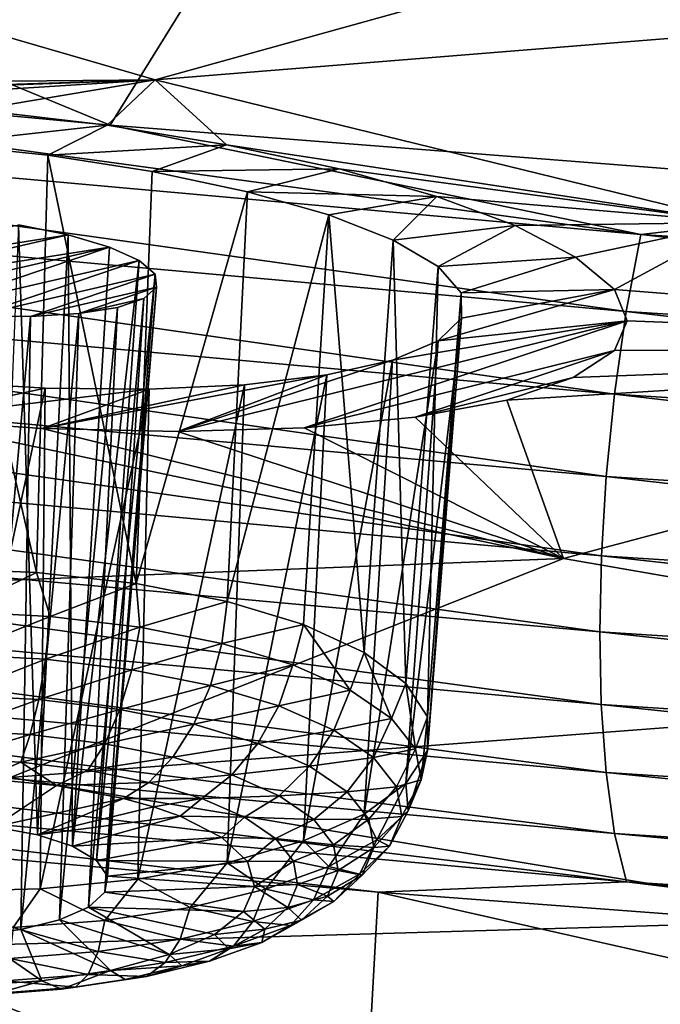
# Model space of a CAD drawing. Header units: metres. Extents: x -106 to 264, y -111 to 81.
# Tile 270 of 549: x 184.08 to 185.94, y -7.69 to -4.83. Entities that reach past the tile are written whole.
import ezdxf

# ---------------------------------------------------------------- set-up
doc = ezdxf.new("R2010")
doc.units = ezdxf.units.M
doc.layers.add('solid_20422013', color=7, linetype='CONTINUOUS')

msp = doc.modelspace()

# ---------------------------------------------------------------- linework, layer by layer
at = {"layer": 'solid_20422013'}
for points in [[(180.267456, -3.459924, 258.737518), (181.800842, -4.900271, 260.575531), (184.341736, -5.137324, 261.238892)], [(185.084045, -3.940034, 260.071075), (180.267456, -3.459924, 258.737518), (184.341736, -5.137324, 261.238892)], [(185.084045, -3.940034, 260.071075), (184.341736, -5.137324, 261.238892), (186.909821, -5.338333, 261.801849)], [(185.084045, -3.940034, 260.071075), (186.909821, -5.338333, 261.801849), (189.50058, -5.502838, 262.263367)], [(190.000305, -4.285281, 261.030029), (185.084045, -3.940034, 260.071075), (189.50058, -5.502838, 262.263367)], [(186.865952, -4.340592, 214.011536), (184.47261, -5.005323, 217.318848), (182.884338, -4.544058, 216.037643)], [(186.865952, -4.340592, 214.011536), (188.294983, -4.696203, 214.999283), (184.47261, -5.005323, 217.318848)], [(182.884338, -4.544058, 216.037643), (184.47261, -5.005323, 217.318848), (180.168503, -5.045476, 219.225082)], [(188.294983, -4.696203, 214.999283), (186.168777, -5.420177, 218.471161), (184.47261, -5.005323, 217.318848)], [(181.301392, -5.042456, 260.59964), (185.884003, -5.455493, 261.753754), (181.800842, -4.900271, 260.575531)], [(185.884003, -5.455493, 261.753754), (184.341736, -5.137324, 261.238892), (181.800842, -4.900271, 260.575531)], [(182.830032, -5.057326, 218.131149), (180.168503, -5.045476, 219.225082), (184.47261, -5.005323, 217.318848)], [(183.188477, -5.051507, 217.969421), (182.830032, -5.057326, 218.131149), (184.47261, -5.005323, 217.318848)], [(183.565857, -5.063107, 217.876328), (183.188477, -5.051507, 217.969421), (184.47261, -5.005323, 217.318848)], [(183.953339, -5.092739, 217.857498), (183.565857, -5.063107, 217.876328), (184.47261, -5.005323, 217.318848)], [(184.33252, -5.137263, 217.906433), (183.953339, -5.092739, 217.857498), (184.47261, -5.005323, 217.318848)], [(184.680038, -5.194112, 218.020462), (184.33252, -5.137263, 217.906433), (184.47261, -5.005323, 217.318848)], [(184.680038, -5.194112, 218.020462), (184.47261, -5.005323, 217.318848), (186.168777, -5.420177, 218.471161)], [(181.245316, -5.264007, 260.713684), (185.841553, -5.678931, 261.871613), (181.301392, -5.042456, 260.59964)], [(185.841553, -5.678931, 261.871613), (185.884003, -5.455493, 261.753754), (181.301392, -5.042456, 260.59964)], [(183.842819, -5.19156, 218.307114), (183.953339, -5.092739, 217.857498), (184.33252, -5.137263, 217.906433)], [(184.160431, -5.224939, 218.331024), (183.842819, -5.19156, 218.307114), (184.33252, -5.137263, 217.906433)], [(184.160431, -5.224939, 218.331024), (184.33252, -5.137263, 217.906433), (184.680038, -5.194112, 218.020462)], [(185.884003, -5.455493, 261.753754), (186.909821, -5.338333, 261.801849), (184.341736, -5.137324, 261.238892)], [(184.127304, -6.437123, 217.996338), (183.824326, -6.425221, 217.969635), (183.842819, -5.19156, 218.307114)], [(184.127304, -6.437123, 217.996338), (183.842819, -5.19156, 218.307114), (184.160431, -5.224939, 218.331024)], [(184.463882, -5.271651, 218.419296), (184.160431, -5.224939, 218.331024), (184.680038, -5.194112, 218.020462)], [(184.463882, -5.271651, 218.419296), (184.680038, -5.194112, 218.020462), (185.007065, -5.264679, 218.201279)], [(185.007065, -5.264679, 218.201279), (184.680038, -5.194112, 218.020462), (186.168777, -5.420177, 218.471161)], [(184.417282, -6.469721, 218.082932), (184.127304, -6.437123, 217.996338), (184.160431, -5.224939, 218.331024)], [(184.417282, -6.469721, 218.082932), (184.160431, -5.224939, 218.331024), (184.463882, -5.271651, 218.419296)], [(181.200424, -5.503019, 260.782715), (185.807571, -5.919634, 261.943604), (181.245316, -5.264007, 260.713684)], [(185.807571, -5.919634, 261.943604), (185.841553, -5.678931, 261.871613), (181.245316, -5.264007, 260.713684)], [(184.463882, -5.271651, 218.419296), (185.007065, -5.264679, 218.201279), (184.740265, -5.330717, 218.567795)], [(184.740265, -5.330717, 218.567795), (185.007065, -5.264679, 218.201279), (185.291504, -5.344399, 218.437607)], [(185.291504, -5.344399, 218.437607), (185.007065, -5.264679, 218.201279), (186.168777, -5.420177, 218.471161)], [(184.417282, -6.469721, 218.082932), (184.463882, -5.271651, 218.419296), (184.740265, -5.330717, 218.567795)], [(184.681152, -6.521542, 218.22554), (184.417282, -6.469721, 218.082932), (184.740265, -5.330717, 218.567795)], [(184.681152, -6.521542, 218.22554), (184.740265, -5.330717, 218.567795), (184.976807, -5.397846, 218.769638)], [(184.976807, -5.397846, 218.769638), (184.740265, -5.330717, 218.567795), (185.291504, -5.344399, 218.437607)], [(185.16452, -5.471865, 219.016586), (184.976807, -5.397846, 218.769638), (185.291504, -5.344399, 218.437607)], [(185.16452, -5.471865, 219.016586), (185.291504, -5.344399, 218.437607), (185.518768, -5.4289, 218.716019)], [(185.518768, -5.4289, 218.716019), (185.291504, -5.344399, 218.437607), (186.168777, -5.420177, 218.471161)], [(185.884003, -5.455493, 261.753754), (190.545364, -5.752117, 262.582703), (186.909821, -5.338333, 261.801849)], [(184.90361, -6.588977, 218.414139), (184.681152, -6.521542, 218.22554), (184.976807, -5.397846, 218.769638)], [(185.079559, -6.66979, 218.64241), (184.90361, -6.588977, 218.414139), (184.976807, -5.397846, 218.769638)], [(185.079559, -6.66979, 218.64241), (184.976807, -5.397846, 218.769638), (185.16452, -5.471865, 219.016586)], [(183.358612, -5.592331, 220.202942), (184.075272, -5.426626, 219.212601), (184.218979, -5.456298, 219.285156)], [(184.075272, -5.426626, 219.212601), (184.003845, -7.176805, 218.725723), (184.129715, -7.199569, 218.788116)], [(184.075272, -5.426626, 219.212601), (184.129715, -7.199569, 218.788116), (184.218979, -5.456298, 219.285156)], [(185.295013, -5.548622, 219.298309), (185.16452, -5.471865, 219.016586), (185.518768, -5.4289, 218.716019)], [(185.295013, -5.548622, 219.298309), (185.518768, -5.4289, 218.716019), (185.694702, -5.520815, 219.045776)], [(185.694702, -5.520815, 219.045776), (185.518768, -5.4289, 218.716019), (186.168777, -5.420177, 218.471161)], [(185.8078, -5.61454, 219.407501), (185.694702, -5.520815, 219.045776), (186.168777, -5.420177, 218.471161)], [(185.8078, -5.61454, 219.407501), (186.168777, -5.420177, 218.471161), (187.961044, -5.785737, 219.486542)], [(183.358612, -5.592331, 220.202942), (184.218979, -5.456298, 219.285156), (183.476883, -5.626992, 220.30928)], [(183.476883, -5.626992, 220.30928), (184.218979, -5.456298, 219.285156), (184.339127, -5.491612, 219.393616)], [(184.218979, -5.456298, 219.285156), (184.129715, -7.199569, 218.788116), (184.231766, -7.2329, 218.881531)], [(184.339127, -5.491612, 219.393616), (184.218979, -5.456298, 219.285156), (184.231766, -7.2329, 218.881531)], [(185.841553, -5.678931, 261.871613), (190.516876, -5.976925, 262.703308), (185.884003, -5.455493, 261.753754)], [(190.516876, -5.976925, 262.703308), (190.545364, -5.752117, 262.582703), (185.884003, -5.455493, 261.753754)], [(183.476883, -5.626992, 220.30928), (184.339127, -5.491612, 219.393616), (183.622192, -5.657022, 220.382309)], [(183.622192, -5.657022, 220.382309), (184.339127, -5.491612, 219.393616), (183.783524, -5.678684, 220.415619)], [(183.783524, -5.678684, 220.415619), (184.339127, -5.491612, 219.393616), (184.425415, -5.530926, 219.529297)], [(184.425415, -5.530926, 219.529297), (184.339127, -5.491612, 219.393616), (184.231766, -7.2329, 218.881531)], [(185.201309, -6.76045, 218.900406), (185.079559, -6.66979, 218.64241), (185.16452, -5.471865, 219.016586)], [(185.201309, -6.76045, 218.900406), (185.16452, -5.471865, 219.016586), (185.295013, -5.548622, 219.298309)], [(181.16893, -5.740638, 260.805939), (185.783722, -6.158645, 261.968842), (181.200424, -5.503019, 260.782715)], [(185.783722, -6.158645, 261.968842), (185.807571, -5.919634, 261.943604), (181.200424, -5.503019, 260.782715)], [(185.362366, -5.624982, 219.603165), (185.295013, -5.548622, 219.298309), (185.694702, -5.520815, 219.045776)], [(185.362366, -5.624982, 219.603165), (185.694702, -5.520815, 219.045776), (185.8078, -5.61454, 219.407501)], [(183.783524, -5.678684, 220.415619), (184.425415, -5.530926, 219.529297), (183.950027, -5.69137, 220.406052)], [(183.950027, -5.69137, 220.406052), (184.425415, -5.530926, 219.529297), (184.47229, -5.570591, 219.683533)], [(184.425415, -5.530926, 219.529297), (184.231766, -7.2329, 218.881531), (184.301758, -7.274098, 218.998398)], [(184.47229, -5.570591, 219.683533), (184.425415, -5.530926, 219.529297), (184.301758, -7.274098, 218.998398)], [(185.263565, -6.856993, 219.176819), (185.201309, -6.76045, 218.900406), (185.295013, -5.548622, 219.298309)], [(185.263565, -6.856993, 219.176819), (185.295013, -5.548622, 219.298309), (185.362366, -5.624982, 219.603165)], [(183.950027, -5.69137, 220.406052), (184.47229, -5.570591, 219.683533), (184.10939, -5.693442, 220.354294)], [(184.10939, -5.693442, 220.354294), (184.47229, -5.570591, 219.683533), (184.476501, -5.608319, 219.844711)], [(184.47229, -5.570591, 219.683533), (184.301758, -7.274098, 218.998398), (184.334, -7.319826, 219.129257)], [(184.476501, -5.608319, 219.844711), (184.47229, -5.570591, 219.683533), (184.334, -7.319826, 219.129257)], [(184.10939, -5.693442, 220.354294), (184.476501, -5.608319, 219.844711), (184.250107, -5.685155, 220.264221)], [(184.250107, -5.685155, 220.264221), (184.476501, -5.608319, 219.844711), (184.43898, -5.640953, 220.000473)], [(184.476501, -5.608319, 219.844711), (184.334, -7.319826, 219.129257), (184.325882, -7.366379, 219.263504)], [(184.43898, -5.640953, 220.000473), (184.476501, -5.608319, 219.844711), (184.325882, -7.366379, 219.263504)], [(185.26358, -6.955202, 219.459579), (185.263565, -6.856993, 219.176819), (185.362366, -5.624982, 219.603165)], [(185.26358, -6.955202, 219.459579), (185.362366, -5.624982, 219.603165), (185.362793, -5.698462, 219.919296)], [(185.294983, -5.764435, 220.23233), (185.8078, -5.61454, 219.407501), (185.845032, -5.70591, 219.788025)], [(185.294983, -5.764435, 220.23233), (185.362793, -5.698462, 219.919296), (185.8078, -5.61454, 219.407501)], [(185.362793, -5.698462, 219.919296), (185.362366, -5.624982, 219.603165), (185.8078, -5.61454, 219.407501)], [(185.845032, -5.70591, 219.788025), (185.8078, -5.61454, 219.407501), (187.961044, -5.785737, 219.486542)], [(184.250107, -5.685155, 220.264221), (184.43898, -5.640953, 220.000473), (184.362473, -5.667093, 220.142914)], [(184.43898, -5.640953, 220.000473), (184.325882, -7.366379, 219.263504), (184.278061, -7.409985, 219.390244)], [(184.362473, -5.667093, 220.142914), (184.43898, -5.640953, 220.000473), (184.278061, -7.409985, 219.390244)], [(183.950027, -5.69137, 220.406052), (184.10939, -5.693442, 220.354294), (183.949112, -7.490667, 219.630783)], [(184.10939, -5.693442, 220.354294), (184.081726, -7.474752, 219.581635), (183.949112, -7.490667, 219.630783)], [(184.250107, -5.685155, 220.264221), (184.194412, -7.447112, 219.499237), (184.081726, -7.474752, 219.581635)], [(184.10939, -5.693442, 220.354294), (184.250107, -5.685155, 220.264221), (184.081726, -7.474752, 219.581635)], [(184.362473, -5.667093, 220.142914), (184.278061, -7.409985, 219.390244), (184.194412, -7.447112, 219.499237)], [(184.250107, -5.685155, 220.264221), (184.362473, -5.667093, 220.142914), (184.194412, -7.447112, 219.499237)], [(185.807571, -5.919634, 261.943604), (190.494064, -6.218857, 262.777466), (185.841553, -5.678931, 261.871613)], [(190.494064, -6.218857, 262.777466), (190.516876, -5.976925, 262.703308), (185.841553, -5.678931, 261.871613)], [(184.538101, -6.027841, 221.688904), (185.845032, -5.70591, 219.788025), (184.905045, -6.016898, 221.498596)], [(185.162338, -5.82086, 220.524673), (185.845032, -5.70591, 219.788025), (184.538101, -6.027841, 221.688904)], [(184.905045, -6.016898, 221.498596), (185.845032, -5.70591, 219.788025), (185.807755, -5.792292, 220.175903)], [(185.162338, -5.82086, 220.524673), (185.294983, -5.764435, 220.23233), (185.845032, -5.70591, 219.788025)], [(185.201355, -7.050782, 219.736343), (185.362793, -5.698462, 219.919296), (185.294983, -5.764435, 220.23233)], [(185.201355, -7.050782, 219.736343), (185.26358, -6.955202, 219.459579), (185.362793, -5.698462, 219.919296)], [(185.807755, -5.792292, 220.175903), (185.845032, -5.70591, 219.788025), (187.961044, -5.785737, 219.486542)], [(181.150711, -5.969595, 260.786377), (185.769928, -6.388675, 261.950378), (181.16893, -5.740638, 260.805939)], [(185.769928, -6.388675, 261.950378), (185.783722, -6.158645, 261.968842), (181.16893, -5.740638, 260.805939)], [(185.07962, -7.139557, 219.994995), (185.294983, -5.764435, 220.23233), (185.162338, -5.82086, 220.524673)], [(185.07962, -7.139557, 219.994995), (185.201355, -7.050782, 219.736343), (185.294983, -5.764435, 220.23233)], [(184.905045, -6.016898, 221.498596), (185.807755, -5.792292, 220.175903), (185.228104, -5.985608, 221.237244)], [(185.228104, -5.985608, 221.237244), (185.807755, -5.792292, 220.175903), (185.68779, -5.870423, 220.560135)], [(185.494324, -5.936475, 220.921127), (187.961044, -5.785737, 219.486542), (185.659927, -6.396781, 222.97847)], [(185.494324, -5.936475, 220.921127), (185.68779, -5.870423, 220.560135), (187.961044, -5.785737, 219.486542)], [(187.961044, -5.785737, 219.486542), (187.7229, -6.753911, 223.970444), (185.659927, -6.396781, 222.97847)], [(185.68779, -5.870423, 220.560135), (185.807755, -5.792292, 220.175903), (187.961044, -5.785737, 219.486542)], [(184.97142, -5.863359, 220.784576), (185.162338, -5.82086, 220.524673), (184.538101, -6.027841, 221.688904)], [(184.903687, -7.217648, 220.224228), (185.162338, -5.82086, 220.524673), (184.97142, -5.863359, 220.784576)], [(184.903687, -7.217648, 220.224228), (185.07962, -7.139557, 219.994995), (185.162338, -5.82086, 220.524673)], [(184.97142, -5.863359, 220.784576), (184.538101, -6.027841, 221.688904), (184.143341, -6.019308, 221.805679)], [(184.731735, -5.892217, 220.999527), (184.97142, -5.863359, 220.784576), (184.143341, -6.019308, 221.805679)], [(184.681259, -7.281641, 220.414047), (184.97142, -5.863359, 220.784576), (184.731735, -5.892217, 220.999527)], [(184.681259, -7.281641, 220.414047), (184.903687, -7.217648, 220.224228), (184.97142, -5.863359, 220.784576)], [(183.836502, -5.882306, 221.303955), (184.151978, -5.901466, 221.264221), (183.738815, -5.991226, 221.841202)], [(183.839691, -7.364847, 220.674667), (184.151978, -5.901466, 221.264221), (183.836502, -5.882306, 221.303955)], [(184.454803, -5.904466, 221.161545), (184.731735, -5.892217, 220.999527), (184.143341, -6.019308, 221.805679)], [(184.422043, -7.32874, 220.556137), (184.731735, -5.892217, 220.999527), (184.454803, -5.904466, 221.161545)], [(184.422043, -7.32874, 220.556137), (184.681259, -7.281641, 220.414047), (184.731735, -5.892217, 220.999527)], [(185.228104, -5.985608, 221.237244), (185.68779, -5.870423, 220.560135), (185.494324, -5.936475, 220.921127)], [(184.151978, -5.901466, 221.264221), (184.454803, -5.904466, 221.161545), (183.738815, -5.991226, 221.841202)], [(184.454803, -5.904466, 221.161545), (184.143341, -6.019308, 221.805679), (183.738815, -5.991226, 221.841202)], [(183.839691, -7.364847, 220.674667), (184.137375, -7.356885, 220.644302), (184.151978, -5.901466, 221.264221)], [(184.137375, -7.356885, 220.644302), (184.454803, -5.904466, 221.161545), (184.151978, -5.901466, 221.264221)], [(184.137375, -7.356885, 220.644302), (184.422043, -7.32874, 220.556137), (184.454803, -5.904466, 221.161545)], [(185.783722, -6.158645, 261.968842), (190.478058, -6.458881, 262.804169), (185.807571, -5.919634, 261.943604)], [(190.478058, -6.458881, 262.804169), (190.494064, -6.218857, 262.777466), (185.807571, -5.919634, 261.943604)], [(185.228104, -5.985608, 221.237244), (185.494324, -5.936475, 220.921127), (185.659927, -6.396781, 222.97847)], [(181.144257, -6.189895, 260.729248), (185.76503, -6.609762, 261.893494), (181.150711, -5.969595, 260.786377)], [(185.76503, -6.609762, 261.893494), (185.769928, -6.388675, 261.950378), (181.150711, -5.969595, 260.786377)], [(183.738815, -5.991226, 221.841202), (185.659927, -6.396781, 222.97847), (181.6716, -6.552662, 225.568893)], [(183.738815, -5.991226, 221.841202), (184.143341, -6.019308, 221.805679), (185.659927, -6.396781, 222.97847)], [(184.905045, -6.016898, 221.498596), (185.228104, -5.985608, 221.237244), (185.659927, -6.396781, 222.97847)], [(184.143341, -6.019308, 221.805679), (184.538101, -6.027841, 221.688904), (185.659927, -6.396781, 222.97847)], [(184.538101, -6.027841, 221.688904), (184.905045, -6.016898, 221.498596), (185.659927, -6.396781, 222.97847)], [(185.769928, -6.388675, 261.950378), (190.468796, -6.689694, 262.786469), (185.783722, -6.158645, 261.968842)], [(190.468796, -6.689694, 262.786469), (190.478058, -6.458881, 262.804169), (185.783722, -6.158645, 261.968842)], [(185.769119, -6.820756, 261.798309), (185.76503, -6.609762, 261.893494), (181.144257, -6.189895, 260.729248)], [(181.149643, -6.400392, 260.634644), (185.769119, -6.820756, 261.798309), (181.144257, -6.189895, 260.729248)], [(185.783386, -7.019153, 261.660065), (185.769119, -6.820756, 261.798309), (181.149643, -6.400392, 260.634644)], [(181.168503, -6.598624, 260.497955), (185.783386, -7.019153, 261.660065), (181.149643, -6.400392, 260.634644)], [(185.659927, -6.396781, 222.97847), (184.050186, -7.03358, 226.904694), (181.6716, -6.552662, 225.568893)], [(185.659927, -6.396781, 222.97847), (187.7229, -6.753911, 223.970444), (184.050186, -7.03358, 226.904694)], [(185.76503, -6.609762, 261.893494), (190.465515, -6.911358, 262.729767), (185.769928, -6.388675, 261.950378)], [(190.465515, -6.911358, 262.729767), (190.468796, -6.689694, 262.786469), (185.769928, -6.388675, 261.950378)], [(183.893814, -6.550468, 217.952728), (183.824326, -6.425221, 217.969635), (184.127304, -6.437123, 217.996338)], [(184.16716, -6.564988, 217.987701), (183.893814, -6.550468, 217.952728), (184.127304, -6.437123, 217.996338)], [(184.16716, -6.564988, 217.987701), (184.127304, -6.437123, 217.996338), (184.417282, -6.469721, 218.082932)], [(184.427887, -6.596669, 218.072388), (184.16716, -6.564988, 217.987701), (184.417282, -6.469721, 218.082932)], [(184.427887, -6.596669, 218.072388), (184.417282, -6.469721, 218.082932), (184.681152, -6.521542, 218.22554)], [(184.427887, -6.596669, 218.072388), (184.681152, -6.521542, 218.22554), (184.66597, -6.644293, 218.203552)], [(184.66597, -6.644293, 218.203552), (184.681152, -6.521542, 218.22554), (184.90361, -6.588977, 218.414139)], [(183.890747, -6.675904, 217.966736), (183.893814, -6.550468, 217.952728), (184.16716, -6.564988, 217.987701)], [(184.153534, -6.689862, 218.000351), (183.890747, -6.675904, 217.966736), (184.16716, -6.564988, 217.987701)], [(184.153534, -6.689862, 218.000351), (184.16716, -6.564988, 217.987701), (184.427887, -6.596669, 218.072388)], [(185.808182, -7.196551, 261.480103), (185.783386, -7.019153, 261.660065), (181.168503, -6.598624, 260.497955)], [(181.201279, -6.776226, 260.320526), (185.808182, -7.196551, 261.480103), (181.168503, -6.598624, 260.497955)], [(184.404175, -6.720318, 218.081772), (184.153534, -6.689862, 218.000351), (184.427887, -6.596669, 218.072388)], [(184.404175, -6.720318, 218.081772), (184.427887, -6.596669, 218.072388), (184.66597, -6.644293, 218.203552)], [(184.872253, -6.70603, 218.37616), (184.66597, -6.644293, 218.203552), (184.90361, -6.588977, 218.414139)], [(185.038818, -6.779508, 218.583542), (184.872253, -6.70603, 218.37616), (184.90361, -6.588977, 218.414139)], [(185.038818, -6.779508, 218.583542), (184.90361, -6.588977, 218.414139), (185.079559, -6.66979, 218.64241)], [(190.468262, -7.122719, 262.634125), (190.465515, -6.911358, 262.729767), (185.76503, -6.609762, 261.893494)], [(185.769119, -6.820756, 261.798309), (190.468262, -7.122719, 262.634125), (185.76503, -6.609762, 261.893494)], [(184.404175, -6.720318, 218.081772), (184.66597, -6.644293, 218.203552), (184.633041, -6.766101, 218.20787)], [(184.633041, -6.766101, 218.20787), (184.66597, -6.644293, 218.203552), (184.872253, -6.70603, 218.37616)], [(183.886765, -6.793808, 218.011703), (183.890747, -6.675904, 217.966736), (184.153534, -6.689862, 218.000351)], [(184.133774, -6.806929, 218.043304), (183.886765, -6.793808, 218.011703), (184.153534, -6.689862, 218.000351)], [(184.133774, -6.806929, 218.043304), (184.153534, -6.689862, 218.000351), (184.404175, -6.720318, 218.081772)], [(185.159256, -6.861903, 218.817764), (185.038818, -6.779508, 218.583542), (185.079559, -6.66979, 218.64241)], [(185.159256, -6.861903, 218.817764), (185.079559, -6.66979, 218.64241), (185.201309, -6.76045, 218.900406)], [(184.369385, -6.835557, 218.119843), (184.133774, -6.806929, 218.043304), (184.404175, -6.720318, 218.081772)], [(184.369385, -6.835557, 218.119843), (184.404175, -6.720318, 218.081772), (184.633041, -6.766101, 218.20787)], [(184.83136, -6.825451, 218.373795), (184.633041, -6.766101, 218.20787), (184.872253, -6.70603, 218.37616)], [(184.83136, -6.825451, 218.373795), (184.872253, -6.70603, 218.37616), (185.038818, -6.779508, 218.583542)], [(185.842651, -7.336525, 261.268463), (185.808182, -7.196551, 261.480103), (181.201279, -6.776226, 260.320526)], [(181.246811, -6.916794, 260.112305), (185.842651, -7.336525, 261.268463), (181.201279, -6.776226, 260.320526)], [(187.7229, -6.753911, 223.970444), (186.53801, -7.446224, 228.050858), (184.050186, -7.03358, 226.904694)], [(184.369385, -6.835557, 218.119843), (184.633041, -6.766101, 218.20787), (184.584518, -6.878592, 218.238358)], [(184.584518, -6.878592, 218.238358), (184.633041, -6.766101, 218.20787), (184.83136, -6.825451, 218.373795)], [(184.991486, -6.896088, 218.573166), (184.83136, -6.825451, 218.373795), (185.038818, -6.779508, 218.583542)], [(184.991486, -6.896088, 218.573166), (185.038818, -6.779508, 218.583542), (185.159256, -6.861903, 218.817764)], [(185.228943, -6.950048, 219.069824), (185.159256, -6.861903, 218.817764), (185.201309, -6.76045, 218.900406)], [(185.228943, -6.950048, 219.069824), (185.201309, -6.76045, 218.900406), (185.263565, -6.856993, 219.176819)], [(183.882141, -6.896665, 218.084763), (183.886765, -6.793808, 218.011703), (184.133774, -6.806929, 218.043304)], [(184.109177, -6.908725, 218.113815), (183.882141, -6.896665, 218.084763), (184.133774, -6.806929, 218.043304)], [(184.109177, -6.908725, 218.113815), (184.133774, -6.806929, 218.043304), (184.369385, -6.835557, 218.119843)], [(184.325729, -6.935039, 218.184158), (184.109177, -6.908725, 218.113815), (184.369385, -6.835557, 218.119843)], [(184.325729, -6.935039, 218.184158), (184.369385, -6.835557, 218.119843), (184.584518, -6.878592, 218.238358)], [(184.77092, -6.93438, 218.394333), (184.584518, -6.878592, 218.238358), (184.83136, -6.825451, 218.373795)], [(184.77092, -6.93438, 218.394333), (184.83136, -6.825451, 218.373795), (184.991486, -6.896088, 218.573166)], [(190.477829, -7.321242, 262.494751), (190.468262, -7.122719, 262.634125), (185.769119, -6.820756, 261.798309)], [(185.783386, -7.019153, 261.660065), (190.477829, -7.321242, 262.494751), (185.769119, -6.820756, 261.798309)], [(185.107254, -6.975297, 218.798325), (184.991486, -6.896088, 218.573166), (185.159256, -6.861903, 218.817764)], [(185.107254, -6.975297, 218.798325), (185.159256, -6.861903, 218.817764), (185.228943, -6.950048, 219.069824)], [(185.245209, -7.040556, 219.330002), (185.228943, -6.950048, 219.069824), (185.263565, -6.856993, 219.176819)], [(185.245209, -7.040556, 219.330002), (185.263565, -6.856993, 219.176819), (185.26358, -6.955202, 219.459579)], [(180.208191, -6.890268, 259.569916), (180.265244, -7.628338, 256.253479), (185.078796, -8.115819, 257.607513)], [(182.653641, -7.145599, 260.272522), (180.208191, -6.890268, 259.569916), (185.078796, -8.115819, 257.607513)], [(184.325729, -6.935039, 218.184158), (184.584518, -6.878592, 218.238358), (184.523468, -6.974594, 218.293106)], [(184.523468, -6.974594, 218.293106), (184.584518, -6.878592, 218.238358), (184.77092, -6.93438, 218.394333)], [(184.921432, -7.000777, 218.581741), (184.77092, -6.93438, 218.394333), (184.991486, -6.896088, 218.573166)], [(184.921432, -7.000777, 218.581741), (184.991486, -6.896088, 218.573166), (185.107254, -6.975297, 218.798325)], [(181.246811, -6.916794, 260.112305), (182.653641, -7.145599, 260.272522), (185.121048, -7.36662, 260.880585)], [(181.246811, -6.916794, 260.112305), (185.121048, -7.36662, 260.880585), (185.842651, -7.336525, 261.268463)], [(183.877136, -6.977916, 218.181274), (183.882141, -6.896665, 218.084763), (184.109177, -6.908725, 218.113815)], [(184.081284, -6.98876, 218.207382), (183.877136, -6.977916, 218.181274), (184.109177, -6.908725, 218.113815)], [(184.081284, -6.98876, 218.207382), (184.109177, -6.908725, 218.113815), (184.325729, -6.935039, 218.184158)], [(184.276001, -7.01242, 218.270645), (184.081284, -6.98876, 218.207382), (184.325729, -6.935039, 218.184158)], [(184.276001, -7.01242, 218.270645), (184.325729, -6.935039, 218.184158), (184.523468, -6.974594, 218.293106)], [(184.694809, -7.025872, 218.436462), (184.523468, -6.974594, 218.293106), (184.77092, -6.93438, 218.394333)], [(184.694809, -7.025872, 218.436462), (184.77092, -6.93438, 218.394333), (184.921432, -7.000777, 218.581741)], [(185.174255, -7.060034, 219.040634), (185.107254, -6.975297, 218.798325), (185.228943, -6.950048, 219.069824)], [(185.174255, -7.060034, 219.040634), (185.228943, -6.950048, 219.069824), (185.245209, -7.040556, 219.330002)], [(183.969803, -7.036063, 218.303207), (183.877136, -6.977916, 218.181274), (184.081284, -6.98876, 218.207382)], [(184.276001, -7.01242, 218.270645), (184.523468, -6.974594, 218.293106), (184.453796, -7.047987, 218.368591)], [(184.453796, -7.047987, 218.368591), (184.523468, -6.974594, 218.293106), (184.694809, -7.025872, 218.436462)], [(185.030273, -7.075232, 218.793381), (184.921432, -7.000777, 218.581741), (185.107254, -6.975297, 218.798325)], [(185.030273, -7.075232, 218.793381), (185.107254, -6.975297, 218.798325), (185.174255, -7.060034, 219.040634)], [(185.207413, -7.129949, 219.588333), (185.26358, -6.955202, 219.459579), (185.201355, -7.050782, 219.736343)], [(185.207413, -7.129949, 219.588333), (185.245209, -7.040556, 219.330002), (185.26358, -6.955202, 219.459579)], [(184.185043, -7.056972, 218.358032), (183.969803, -7.036063, 218.303207), (184.081284, -6.98876, 218.207382)], [(184.185043, -7.056972, 218.358032), (184.081284, -6.98876, 218.207382), (184.276001, -7.01242, 218.270645)], [(184.833145, -7.086901, 218.608719), (184.694809, -7.025872, 218.436462), (184.921432, -7.000777, 218.581741)], [(184.833145, -7.086901, 218.608719), (184.921432, -7.000777, 218.581741), (185.030273, -7.075232, 218.793381)], [(184.050186, -7.03358, 226.904694), (186.53801, -7.446224, 228.050858), (182.558853, -7.561455, 230.920135)], [(184.003845, -7.176805, 218.725723), (183.969803, -7.036063, 218.303207), (184.185043, -7.056972, 218.358032)], [(184.185043, -7.056972, 218.358032), (184.276001, -7.01242, 218.270645), (184.453796, -7.047987, 218.368591)], [(184.607849, -7.094093, 218.497498), (184.453796, -7.047987, 218.368591), (184.694809, -7.025872, 218.436462)], [(184.607849, -7.094093, 218.497498), (184.694809, -7.025872, 218.436462), (184.833145, -7.086901, 218.608719)], [(190.494476, -7.4985, 262.312988), (190.477829, -7.321242, 262.494751), (185.783386, -7.019153, 261.660065)], [(185.808182, -7.196551, 261.480103), (190.494476, -7.4985, 262.312988), (185.783386, -7.019153, 261.660065)], [(184.003845, -7.176805, 218.725723), (184.185043, -7.056972, 218.358032), (184.38002, -7.094058, 218.45993)], [(184.185043, -7.056972, 218.358032), (184.453796, -7.047987, 218.368591), (184.38002, -7.094058, 218.45993)], [(184.38002, -7.094058, 218.45993), (184.453796, -7.047987, 218.368591), (184.607849, -7.094093, 218.497498)], [(185.093246, -7.154883, 219.021149), (185.030273, -7.075232, 218.793381), (185.174255, -7.060034, 219.040634)], [(185.117004, -7.214792, 219.834885), (185.201355, -7.050782, 219.736343), (185.07962, -7.139557, 219.994995)], [(185.093246, -7.154883, 219.021149), (185.174255, -7.060034, 219.040634), (185.18988, -7.147043, 219.290756)], [(185.117004, -7.214792, 219.834885), (185.207413, -7.129949, 219.588333), (185.201355, -7.050782, 219.736343)], [(185.18988, -7.147043, 219.290756), (185.174255, -7.060034, 219.040634), (185.245209, -7.040556, 219.330002)], [(185.18988, -7.147043, 219.290756), (185.245209, -7.040556, 219.330002), (185.207413, -7.129949, 219.588333)], [(184.129715, -7.199569, 218.788116), (184.003845, -7.176805, 218.725723), (184.38002, -7.094058, 218.45993)], [(184.129715, -7.199569, 218.788116), (184.38002, -7.094058, 218.45993), (184.466919, -7.118218, 218.527328)], [(184.466919, -7.118218, 218.527328), (184.38002, -7.094058, 218.45993), (184.607849, -7.094093, 218.497498)], [(184.544479, -7.145593, 218.604202), (184.466919, -7.118218, 218.527328), (184.607849, -7.094093, 218.497498)], [(184.544479, -7.145593, 218.604202), (184.607849, -7.094093, 218.497498), (184.732254, -7.148967, 218.652374)], [(184.732254, -7.148967, 218.652374), (184.607849, -7.094093, 218.497498), (184.833145, -7.086901, 218.608719)], [(184.732254, -7.148967, 218.652374), (184.833145, -7.086901, 218.608719), (184.933182, -7.155336, 218.803253)], [(184.933182, -7.155336, 218.803253), (184.833145, -7.086901, 218.608719), (185.030273, -7.075232, 218.793381)], [(184.933182, -7.155336, 218.803253), (185.030273, -7.075232, 218.793381), (185.093246, -7.154883, 219.021149)], [(184.129715, -7.199569, 218.788116), (184.466919, -7.118218, 218.527328), (184.544479, -7.145593, 218.604202)], [(185.121048, -7.36662, 260.880585), (182.653641, -7.145599, 260.272522), (185.078796, -8.115819, 257.607513)], [(184.231766, -7.2329, 218.881531), (184.129715, -7.199569, 218.788116), (184.544479, -7.145593, 218.604202)], [(184.231766, -7.2329, 218.881531), (184.544479, -7.145593, 218.604202), (184.666443, -7.207827, 218.780334)], [(184.666443, -7.207827, 218.780334), (184.544479, -7.145593, 218.604202), (184.732254, -7.148967, 218.652374)], [(184.666443, -7.207827, 218.780334), (184.732254, -7.148967, 218.652374), (184.822189, -7.210501, 218.827301)], [(184.822189, -7.210501, 218.827301), (184.732254, -7.148967, 218.652374), (184.933182, -7.155336, 218.803253)], [(184.977478, -7.291824, 220.060165), (185.07962, -7.139557, 219.994995), (184.903687, -7.217648, 220.224228)], [(184.977478, -7.291824, 220.060165), (185.117004, -7.214792, 219.834885), (185.07962, -7.139557, 219.994995)], [(185.107925, -7.23667, 219.256256), (185.093246, -7.154883, 219.021149), (185.18988, -7.147043, 219.290756)], [(185.107925, -7.23667, 219.256256), (185.18988, -7.147043, 219.290756), (185.153549, -7.23298, 219.539108)], [(185.153549, -7.23298, 219.539108), (185.207413, -7.129949, 219.588333), (185.117004, -7.214792, 219.834885)], [(185.153549, -7.23298, 219.539108), (185.18988, -7.147043, 219.290756), (185.207413, -7.129949, 219.588333)], [(184.822189, -7.210501, 218.827301), (184.933182, -7.155336, 218.803253), (184.991058, -7.228547, 219.012604)], [(184.991058, -7.228547, 219.012604), (184.933182, -7.155336, 218.803253), (185.093246, -7.154883, 219.021149)], [(184.991058, -7.228547, 219.012604), (185.093246, -7.154883, 219.021149), (185.107925, -7.23667, 219.256256)], [(184.301758, -7.274098, 218.998398), (184.231766, -7.2329, 218.881531), (184.666443, -7.207827, 218.780334)], [(184.301758, -7.274098, 218.998398), (184.666443, -7.207827, 218.780334), (184.740204, -7.277481, 218.97905)], [(184.740204, -7.277481, 218.97905), (184.666443, -7.207827, 218.780334), (184.822189, -7.210501, 218.827301)], [(184.740204, -7.277481, 218.97905), (184.822189, -7.210501, 218.827301), (184.874237, -7.27633, 219.015533)], [(184.874237, -7.27633, 219.015533), (184.822189, -7.210501, 218.827301), (184.991058, -7.228547, 219.012604)], [(190.517609, -7.638051, 262.098877), (190.494476, -7.4985, 262.312988), (185.808182, -7.196551, 261.480103)], [(185.842651, -7.336525, 261.268463), (190.517609, -7.638051, 262.098877), (185.808182, -7.196551, 261.480103)], [(184.794189, -7.358085, 220.255539), (184.903687, -7.217648, 220.224228), (184.681259, -7.281641, 220.414047)], [(184.794189, -7.358085, 220.255539), (184.977478, -7.291824, 220.060165), (184.903687, -7.217648, 220.224228)], [(184.874237, -7.27633, 219.015533), (184.991058, -7.228547, 219.012604), (185.004562, -7.303721, 219.228699)], [(185.06665, -7.314543, 219.776123), (185.117004, -7.214792, 219.834885), (184.977478, -7.291824, 220.060165)], [(185.004562, -7.303721, 219.228699), (184.991058, -7.228547, 219.012604), (185.107925, -7.23667, 219.256256)], [(185.004562, -7.303721, 219.228699), (185.107925, -7.23667, 219.256256), (185.073776, -7.317449, 219.4897)], [(185.06665, -7.314543, 219.776123), (185.153549, -7.23298, 219.539108), (185.117004, -7.214792, 219.834885)], [(185.073776, -7.317449, 219.4897), (185.153549, -7.23298, 219.539108), (185.06665, -7.314543, 219.776123)], [(185.073776, -7.317449, 219.4897), (185.107925, -7.23667, 219.256256), (185.153549, -7.23298, 219.539108)], [(184.334, -7.319826, 219.129257), (184.301758, -7.274098, 218.998398), (184.740204, -7.277481, 218.97905)], [(184.334, -7.319826, 219.129257), (184.740204, -7.277481, 218.97905), (184.761444, -7.350509, 219.188782)], [(184.574173, -7.411028, 220.413467), (184.681259, -7.281641, 220.414047), (184.422043, -7.32874, 220.556137)], [(184.574173, -7.411028, 220.413467), (184.794189, -7.358085, 220.255539), (184.681259, -7.281641, 220.414047)], [(184.761444, -7.350509, 219.188782), (184.740204, -7.277481, 218.97905), (184.874237, -7.27633, 219.015533)], [(184.761444, -7.350509, 219.188782), (184.874237, -7.27633, 219.015533), (184.886383, -7.343923, 219.209854)], [(184.93251, -7.388597, 219.992691), (184.977478, -7.291824, 220.060165), (184.794189, -7.358085, 220.255539)], [(184.886383, -7.343923, 219.209854), (184.874237, -7.27633, 219.015533), (185.004562, -7.303721, 219.228699)], [(184.93251, -7.388597, 219.992691), (185.06665, -7.314543, 219.776123), (184.977478, -7.291824, 220.060165)], [(184.325882, -7.366379, 219.263504), (184.334, -7.319826, 219.129257), (184.761444, -7.350509, 219.188782)], [(184.886383, -7.343923, 219.209854), (185.004562, -7.303721, 219.228699), (184.973175, -7.377969, 219.443268)], [(184.992096, -7.394116, 219.712494), (185.06665, -7.314543, 219.776123), (184.93251, -7.388597, 219.992691)], [(184.973175, -7.377969, 219.443268), (185.004562, -7.303721, 219.228699), (185.073776, -7.317449, 219.4897)], [(184.973175, -7.377969, 219.443268), (185.073776, -7.317449, 219.4897), (184.992096, -7.394116, 219.712494)], [(184.992096, -7.394116, 219.712494), (185.073776, -7.317449, 219.4897), (185.06665, -7.314543, 219.776123)], [(184.325897, -7.448619, 220.527924), (184.422043, -7.32874, 220.556137), (184.137375, -7.356885, 220.644302)], [(184.325882, -7.366379, 219.263504), (184.761444, -7.350509, 219.188782), (184.728958, -7.422675, 219.397369)], [(184.325897, -7.448619, 220.527924), (184.574173, -7.411028, 220.413467), (184.422043, -7.32874, 220.556137)], [(184.728958, -7.422675, 219.397369), (184.761444, -7.350509, 219.188782), (184.858154, -7.410683, 219.402771)], [(184.761444, -7.350509, 219.188782), (184.886383, -7.343923, 219.209854), (184.858154, -7.410683, 219.402771)], [(184.858154, -7.410683, 219.402771), (184.886383, -7.343923, 219.209854), (184.973175, -7.377969, 219.443268)], [(185.842651, -7.336525, 261.268463), (185.121048, -7.36662, 260.880585), (187.601563, -7.55298, 261.392761)], [(185.842651, -7.336525, 261.268463), (187.601563, -7.55298, 261.392761), (190.086212, -7.704647, 261.808441)], [(185.842651, -7.336525, 261.268463), (190.086212, -7.704647, 261.808441), (190.517609, -7.638051, 262.098877)], [(184.058884, -7.469413, 220.594467), (184.137375, -7.356885, 220.644302), (183.839691, -7.364847, 220.674667)], [(184.058884, -7.469413, 220.594467), (184.325897, -7.448619, 220.527924), (184.137375, -7.356885, 220.644302)], [(184.278061, -7.409985, 219.390244), (184.325882, -7.366379, 219.263504), (184.728958, -7.422675, 219.397369)], [(184.756317, -7.452295, 220.180511), (184.794189, -7.358085, 220.255539), (184.574173, -7.411028, 220.413467)], [(184.756317, -7.452295, 220.180511), (184.93251, -7.388597, 219.992691), (184.794189, -7.358085, 220.255539)], [(184.858154, -7.410683, 219.402771), (184.973175, -7.377969, 219.443268), (184.898087, -7.448438, 219.648041)], [(184.898087, -7.448438, 219.648041), (184.973175, -7.377969, 219.443268), (184.992096, -7.394116, 219.712494)], [(185.121048, -7.36662, 260.880585), (185.078796, -8.115819, 257.607513), (189.995087, -8.466437, 258.58139)], [(187.601563, -7.55298, 261.392761), (185.121048, -7.36662, 260.880585), (189.995087, -8.466437, 258.58139)], [(184.194412, -7.447112, 219.499237), (184.278061, -7.409985, 219.390244), (184.513351, -7.54795, 219.763474)], [(184.278061, -7.409985, 219.390244), (184.728958, -7.422675, 219.397369), (184.644638, -7.489787, 219.592712)], [(184.278061, -7.409985, 219.390244), (184.644638, -7.489787, 219.592712), (184.513351, -7.54795, 219.763474)], [(184.5448, -7.503192, 220.332336), (184.574173, -7.411028, 220.413467), (184.325897, -7.448619, 220.527924)], [(184.5448, -7.503192, 220.332336), (184.756317, -7.452295, 220.180511), (184.574173, -7.411028, 220.413467)], [(184.728958, -7.422675, 219.397369), (184.858154, -7.410683, 219.402771), (184.790649, -7.474045, 219.586899)], [(184.866013, -7.463725, 219.916061), (184.93251, -7.388597, 219.992691), (184.756317, -7.452295, 220.180511)], [(184.790649, -7.474045, 219.586899), (184.858154, -7.410683, 219.402771), (184.898087, -7.448438, 219.648041)], [(184.866013, -7.463725, 219.916061), (184.992096, -7.394116, 219.712494), (184.93251, -7.388597, 219.992691)], [(184.898087, -7.448438, 219.648041), (184.992096, -7.394116, 219.712494), (184.866013, -7.463725, 219.916061)], [(184.644638, -7.489787, 219.592712), (184.728958, -7.422675, 219.397369), (184.790649, -7.474045, 219.586899)], [(186.53801, -7.446224, 228.050858), (185.369171, -8.021013, 232.242447), (182.558853, -7.561455, 230.920135)], [(184.306122, -7.53933, 220.442368), (184.325897, -7.448619, 220.527924), (184.058884, -7.469413, 220.594467)], [(184.081726, -7.474752, 219.581635), (184.194412, -7.447112, 219.499237), (184.342728, -7.593787, 219.899719)], [(184.194412, -7.447112, 219.499237), (184.513351, -7.54795, 219.763474), (184.342728, -7.593787, 219.899719)], [(184.306122, -7.53933, 220.442368), (184.5448, -7.503192, 220.332336), (184.325897, -7.448619, 220.527924)], [(184.700378, -7.523601, 220.092606), (184.756317, -7.452295, 220.180511), (184.5448, -7.503192, 220.332336)], [(184.700378, -7.523601, 220.092606), (184.866013, -7.463725, 219.916061), (184.756317, -7.452295, 220.180511)], [(184.782196, -7.512419, 219.835159), (184.866013, -7.463725, 219.916061), (184.700378, -7.523601, 220.092606)], [(184.782196, -7.512419, 219.835159), (184.898087, -7.448438, 219.648041), (184.866013, -7.463725, 219.916061)], [(184.790649, -7.474045, 219.586899), (184.898087, -7.448438, 219.648041), (184.782196, -7.512419, 219.835159)], [(185.673309, -8.009084, 231.980362), (185.369171, -8.021013, 232.242447), (186.53801, -7.446224, 228.050858)], [(185.673309, -8.009084, 231.980362), (186.53801, -7.446224, 228.050858), (189.118057, -7.787766, 228.999527)], [(183.949112, -7.490667, 219.630783), (184.142685, -7.624639, 219.993546), (183.92482, -7.638713, 220.03952)], [(183.949112, -7.490667, 219.630783), (184.081726, -7.474752, 219.581635), (184.142685, -7.624639, 219.993546)], [(184.049438, -7.55932, 220.506332), (184.306122, -7.53933, 220.442368), (184.058884, -7.469413, 220.594467)], [(184.081726, -7.474752, 219.581635), (184.342728, -7.593787, 219.899719), (184.142685, -7.624639, 219.993546)], [(184.513351, -7.54795, 219.763474), (184.644638, -7.489787, 219.592712), (184.686447, -7.531574, 219.755142)], [(184.644638, -7.489787, 219.592712), (184.790649, -7.474045, 219.586899), (184.686447, -7.531574, 219.755142)], [(184.686447, -7.531574, 219.755142), (184.790649, -7.474045, 219.586899), (184.782196, -7.512419, 219.835159)], [(184.501572, -7.571442, 220.235321), (184.5448, -7.503192, 220.332336), (184.306122, -7.53933, 220.442368)], [(184.501572, -7.571442, 220.235321), (184.700378, -7.523601, 220.092606), (184.5448, -7.503192, 220.332336)], [(184.629959, -7.567453, 219.997421), (184.700378, -7.523601, 220.092606), (184.501572, -7.571442, 220.235321)], [(184.629959, -7.567453, 219.997421), (184.782196, -7.512419, 219.835159), (184.700378, -7.523601, 220.092606)], [(184.686447, -7.531574, 219.755142), (184.782196, -7.512419, 219.835159), (184.629959, -7.567453, 219.997421)], [(184.277206, -7.605411, 220.338745), (184.306122, -7.53933, 220.442368), (184.049438, -7.55932, 220.506332)], [(184.277206, -7.605411, 220.338745), (184.501572, -7.571442, 220.235321), (184.306122, -7.53933, 220.442368)], [(184.342728, -7.593787, 219.899719), (184.513351, -7.54795, 219.763474), (184.549561, -7.581059, 219.901047)], [(184.513351, -7.54795, 219.763474), (184.686447, -7.531574, 219.755142), (184.549561, -7.581059, 219.901047)], [(184.549561, -7.581059, 219.901047), (184.686447, -7.531574, 219.755142), (184.629959, -7.567453, 219.997421)], [(182.558853, -7.561455, 230.920135), (185.119064, -8.044664, 232.563385), (183.100677, -8.262128, 235.836319)], [(182.558853, -7.561455, 230.920135), (185.369171, -8.021013, 232.242447), (185.119064, -8.044664, 232.563385)], [(184.035934, -7.624201, 220.39888), (184.277206, -7.605411, 220.338745), (184.049438, -7.55932, 220.506332)], [(184.44722, -7.611427, 220.128616), (184.501572, -7.571442, 220.235321), (184.277206, -7.605411, 220.338745)], [(184.342728, -7.593787, 219.899719), (184.549561, -7.581059, 219.901047), (184.385239, -7.620597, 220.018997)], [(184.385239, -7.620597, 220.018997), (184.549561, -7.581059, 219.901047), (184.44722, -7.611427, 220.128616)], [(184.44722, -7.611427, 220.128616), (184.629959, -7.567453, 219.997421), (184.501572, -7.571442, 220.235321)], [(184.549561, -7.581059, 219.901047), (184.629959, -7.567453, 219.997421), (184.44722, -7.611427, 220.128616)], [(184.241013, -7.642649, 220.223663), (184.277206, -7.605411, 220.338745), (184.035934, -7.624201, 220.39888)], [(184.142685, -7.624639, 219.993546), (184.342728, -7.593787, 219.899719), (184.199829, -7.648671, 220.104477)], [(184.342728, -7.593787, 219.899719), (184.385239, -7.620597, 220.018997), (184.199829, -7.648671, 220.104477)], [(184.241013, -7.642649, 220.223663), (184.44722, -7.611427, 220.128616), (184.277206, -7.605411, 220.338745)], [(184.385239, -7.620597, 220.018997), (184.44722, -7.611427, 220.128616), (184.241013, -7.642649, 220.223663)], [(185.078796, -8.115819, 257.607513), (180.265244, -7.628338, 256.253479), (181.428329, -8.318769, 252.661972)], [(183.92482, -7.638713, 220.03952), (184.142685, -7.624639, 219.993546), (184.000412, -7.664201, 220.154175)], [(184.142685, -7.624639, 219.993546), (184.199829, -7.648671, 220.104477), (184.000412, -7.664201, 220.154175)], [(184.019241, -7.659921, 220.278946), (184.241013, -7.642649, 220.223663), (184.035934, -7.624201, 220.39888)], [(184.199829, -7.648671, 220.104477), (184.385239, -7.620597, 220.018997), (184.241013, -7.642649, 220.223663)], [(184.000412, -7.664201, 220.154175), (184.199829, -7.648671, 220.104477), (184.019241, -7.659921, 220.278946)], [(184.199829, -7.648671, 220.104477), (184.241013, -7.642649, 220.223663), (184.019241, -7.659921, 220.278946)]]:
    msp.add_3dface(points, dxfattribs=at)

doc.saveas('drawing.dxf')
